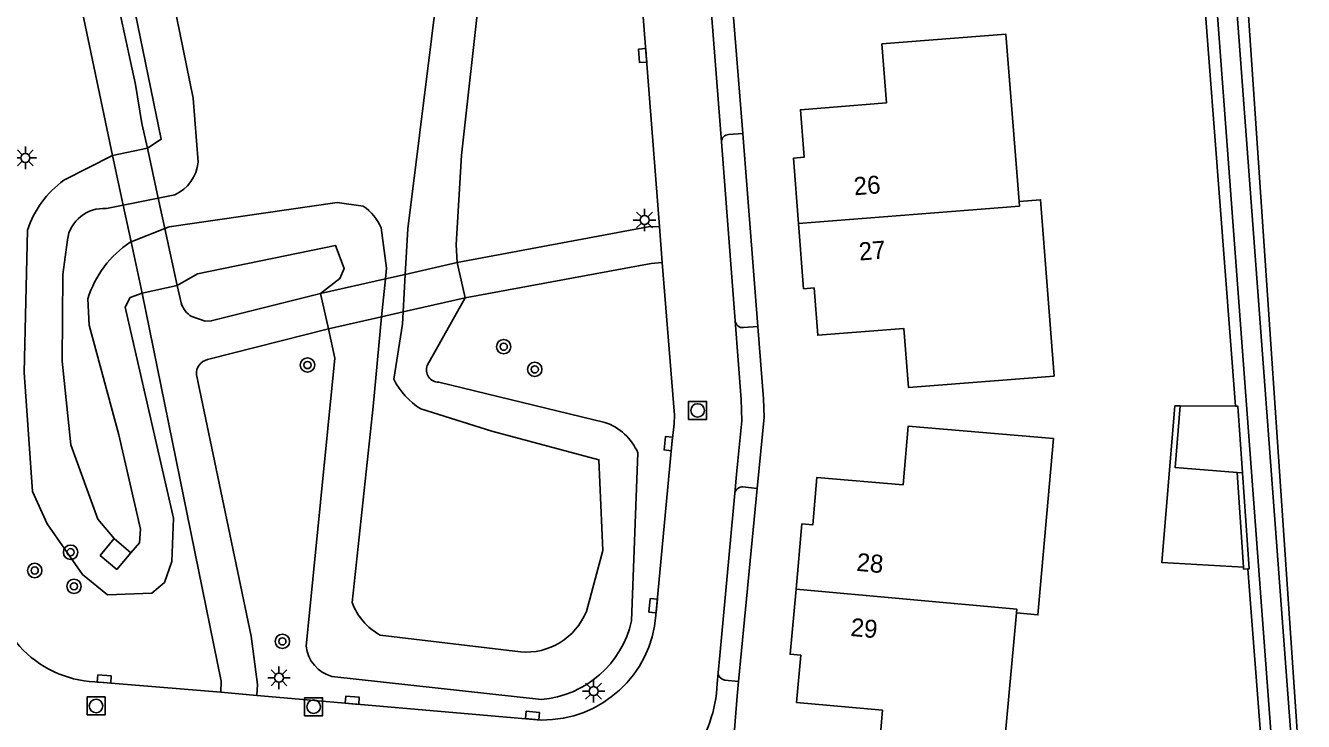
# Model space of a CAD drawing. Extents: x 124000 to 128010, y 398999 to 403000.
# Drawn here: x 126458.5 to 126529.5, y 400269.5 to 400308.1 of the extents above; entities that cross this region are included whole.
import ezdxf

# ---------------------------------------------------------------- set-up
doc = ezdxf.new("R2010")
doc.units = 0
for name, color, linetype in [('gg-afsc-erfafscheiding', 7, 'Continuous'), ('gg-afsc-muur', 7, 'Continuous'), ('gg-anno-huisnummerreeks BGT', 7, 'Continuous'), ('gg-bbg-bijgebouw', 7, 'Continuous'), ('gg-bbg-hoofdgebouw', 7, 'Continuous'), ('gg-bbg-luifel en loopbrug', 7, 'Continuous'), ('gg-bbg-tussenscheiding', 7, 'Continuous'), ('gg-knt-bovenkant onderkant talud', 7, 'Continuous'), ('gg-knt-verharding', 7, 'Continuous'), ('gg-knt-verharding nz', 7, 'Continuous'), ('gg-kntw-greppel-droge sloot', 7, 'Continuous'), ('gg-kntw-waterlijn', 7, 'Continuous'), ('gg-kwrk-kunstwerk niveau 01', 7, 'Continuous'), ('gg-kwrk-uitstroombak niveau min 01', 7, 'Continuous'), ('gt-symb-boom', 7, 'Continuous'), ('gt-symb-kolk', 7, 'Continuous'), ('gt-symb-lichtmast', 7, 'Continuous'), ('gt-symb-rioolschacht', 7, 'Continuous')]:
    doc.layers.add(name, color=color, linetype=linetype)

# ---------------------------------------------------------------- blocks, each defined once
blk = doc.blocks.new('gt0-KOLK')
at = {"layer": 'gt-symb-kolk'}
blk.add_lwpolyline([(0, 0), (0.375, 0), (0.375, 0.4), (-0.375, 0.4), (-0.375, 0), (0, 0)], dxfattribs=at)
blk = doc.blocks.new('gt0-RS')
at = {"layer": 'gt-symb-rioolschacht'}
blk.add_lwpolyline([(-0.5, -0.5), (0.5, -0.5), (0.5, 0.5), (-0.5, 0.5)], close=True, dxfattribs=at)
blk.add_circle((0, 0), 0.375, dxfattribs=at)
blk = doc.blocks.new('gt0-LMAST')
at = {"layer": 'gt-symb-lichtmast'}
for p, q in [((-0.182, 0.173), (-0.447, 0.438)), ((-0.005, 0.246), (-0.005, 0.621)), ((0.172, 0.173), (0.437, 0.438)), ((-0.255, -0.004), (-0.63, -0.004)), ((-0.182, -0.181), (-0.447, -0.446)), ((-0.005, -0.254), (-0.005, -0.629)), ((0.437, -0.446), (0.172, -0.181)), ((0.245, -0.004), (0.62, -0.004))]:
    blk.add_line(p, q, dxfattribs=at)
blk.add_circle((-0.005, -0.004), 0.25, dxfattribs=at)
blk = doc.blocks.new('gt0-BOOM')
at = {"layer": 'gt-symb-boom'}
for radius in [0.4, 0.2]:
    blk.add_circle((0, 0), radius, dxfattribs=at)

msp = doc.modelspace()

# ---------------------------------------------------------------- linework, layer by layer
at = {"layer": 'gg-afsc-erfafscheiding'}
for p, q in [((126525.724, 400286.981), (126523.639, 400314.243)), ((126527.412, 400264.914), (126526.416, 400277.935))]:
    msp.add_line(p, q, dxfattribs=at)
at = {"layer": 'gg-afsc-muur'}
msp.add_line((126526.168, 400278.028), (126525.813, 400283.292), dxfattribs=at)
at = {"layer": 'gg-bbg-bijgebouw'}
for p, q in [((126525.724, 400286.981), (126522.653, 400286.991)), ((126526.111, 400283.267), (126525.813, 400283.292))]:
    msp.add_line(p, q, dxfattribs=at)
for points in [[(126525.813, 400283.292), (126522.368, 400283.575), (126522.653, 400286.991)], [(126526.111, 400283.267), (126525.845, 400286.981), (126525.724, 400286.981)]]:
    msp.add_lwpolyline(points, dxfattribs=at)
at = {"layer": 'gg-bbg-hoofdgebouw'}
msp.add_line((126512.703, 400266.179), (126513.547, 400275.488), dxfattribs=at)
for points in [[(126513.699, 400298.349), (126512.967, 400307.654), (126506.069, 400307.128)], [(126501.435, 400297.133), (126501.152, 400300.759), (126501.744, 400300.814), (126501.545, 400303.453), (126506.32, 400303.831), (126506.069, 400307.128)], [(126515.653, 400288.648), (126514.889, 400298.455), (126513.699, 400298.349)], [(126515.653, 400288.648), (126507.554, 400288.01), (126507.298, 400291.293), (126502.506, 400290.92), (126502.301, 400293.552), (126501.717, 400293.507), (126501.435, 400297.133)], [(126501.3, 400276.812), (126501.629, 400280.431), (126502.233, 400280.376), (126502.459, 400283.018), (126507.249, 400282.609), (126507.539, 400285.876), (126515.614, 400285.175)], [(126513.547, 400275.488), (126514.745, 400275.382), (126515.614, 400285.175)], [(126501.321, 400270.501), (126501.56, 400273.137), (126500.971, 400273.193), (126501.3, 400276.812)], [(126501.321, 400270.501), (126506.107, 400270.078), (126505.823, 400266.791)]]:
    msp.add_lwpolyline(points, dxfattribs=at)
at = {"layer": 'gg-bbg-luifel en loopbrug'}
for points in [[(126522.317, 400286.563), (126522.357, 400286.992), (126522.653, 400286.991)], [(126522.317, 400286.563), (126521.636, 400278.284), (126526.168, 400278.028)], [(126526.111, 400283.267), (126526.492, 400277.939), (126526.416, 400277.935)], [(126526.416, 400277.935), (126526.175, 400277.921), (126526.168, 400278.028)]]:
    msp.add_lwpolyline(points, dxfattribs=at)
at = {"layer": 'gg-bbg-tussenscheiding'}
for points in [[(126501.435, 400297.133), (126513.719, 400298.09), (126513.699, 400298.349)], [(126501.3, 400276.812), (126513.566, 400275.697), (126513.547, 400275.488)]]:
    msp.add_lwpolyline(points, dxfattribs=at)
at = {"layer": 'gg-knt-bovenkant onderkant talud'}
for p, q in [((126463.314, 400300.915), (126460.609, 400299.545)), ((126480.805, 400289.246), (126482.909, 400292.994)), ((126490.679, 400286.08), (126481.447, 400288.306)), ((126492.155, 400275.049), (126492.511, 400284.378)), ((126475.507, 400271.963), (126487.146, 400270.684))]:
    msp.add_line(p, q, dxfattribs=at)
for points in [[(126486.465, 400227.695), (126489.11, 400228.062), (126526.255, 400224.34), (126529.79, 400261.6), (126529.702, 400263.546), (126529.318, 400266.473), (126526.292, 400310.882), (126526.467, 400312.133), (126527.053, 400313.758), (126527.204, 400314.94), (126525.857, 400333.467), (126524.143, 400355.311), (126522.628, 400356.817), (126519.424, 400400.628)], [(126482.462, 400294.957), (126482.404, 400295.945), (126482.714, 400300.927), (126484.7, 400318.915), (126486.77, 400331.939), (126486.901, 400336.272)], [(126466.451, 400328.628), (126466.759, 400327.92), (126466.23, 400326.675), (126463.802, 400322.628), (126462.346, 400320.915), (126462.553, 400318.723), (126466.007, 400301.814), (126465.259, 400301.315)], [(126458.582, 400296.765), (126458.408, 400288.851), (126458.861, 400282.234), (126459.674, 400280.432), (126461.647, 400277.62), (126463.039, 400276.49), (126465.495, 400276.58), (126466.209, 400277.182), (126466.61, 400278.345), (126466.71, 400280.764), (126464.014, 400292.474), (126464.295, 400293.022), (126464.952, 400293.266)], [(126466.902, 400293.687), (126468.039, 400294.344), (126475.699, 400295.912), (126476.195, 400294.623), (126475.953, 400294.069), (126474.877, 400293.244)], [(126475.311, 400291.285), (126475.67, 400289.639), (126474.076, 400273.638)]]:
    msp.add_lwpolyline(points, dxfattribs=at)
for centre, radius, start, end in [((126464.017, 400294.931), 5.736, 126.44984, 161.35583), ((126481.447, 400288.995), 0.689, 158.68028, 269.98421), ((126489.663, 400283.15), 3.102, 23.33321, 70.8802), ((126486.702, 400276.25), 5.584, 274.56462, 347.57522), ((126475.996, 400273.829), 1.929, 185.6881, 255.32831)]:
    msp.add_arc(centre, radius, start, end, dxfattribs=at)
at = {"layer": 'gg-knt-verharding'}
for p, q in [((126497.594, 400311.594), (126498.343, 400302.135)), ((126497.552, 400302.074), (126498.343, 400302.135)), ((126498.343, 400302.135), (126499.177, 400291.407)), ((126497.159, 400301.676), (126497.926, 400291.723)), ((126493.713, 400296.965), (126493.861, 400294.964)), ((126467.122, 400292.718), (126466.902, 400293.687)), ((126475.311, 400291.285), (126468.593, 400289.567)), ((126498.38, 400291.345), (126499.177, 400291.407)), ((126497.904, 400282.148), (126497.058, 400273.12)), ((126498.101, 400271.681), (126499.145, 400282.399)), ((126498.347, 400282.491), (126499.145, 400282.399)), ((126497.058, 400273.12), (126496.966, 400272.161)), ((126462.321, 400271.656), (126469.326, 400271.08)), ((126497.334, 400271.755), (126498.101, 400271.681)), ((126498.022, 400270.869), (126498.101, 400271.681)), ((126471.333, 400270.9), (126469.326, 400271.08)), ((126487.142, 400269.534), (126471.333, 400270.9)), ((126498.022, 400270.869), (126497.758, 400267.493))]:
    msp.add_line(p, q, dxfattribs=at)
for points in [[(126489.924, 400345.976), (126490.643, 400336.452), (126493.713, 400296.965)], [(126463.314, 400300.915), (126459.085, 400321.073), (126458.497, 400321.12)], [(126461.118, 400321.347), (126461.403, 400319.549), (126464.588, 400304.865), (126464.947, 400302.69), (126465.259, 400301.315)], [(126482.462, 400294.957), (126493.089, 400296.954), (126493.713, 400296.965)], [(126482.909, 400292.994), (126493.249, 400294.911), (126493.861, 400294.964)], [(126493.861, 400294.964), (126494.537, 400286.483), (126494.518, 400285.992), (126494.401, 400284.876), (126493.507, 400275.367)], [(126464.952, 400293.266), (126469.349, 400271.692), (126469.326, 400271.08)], [(126474.877, 400293.244), (126468.8, 400291.718), (126468.467, 400291.705), (126467.711, 400291.956)], [(126499.177, 400291.407), (126499.5, 400287.387), (126499.527, 400286.366), (126499.145, 400282.399)], [(126467.974, 400288.726), (126471.022, 400274.19), (126471.362, 400271.501), (126471.333, 400270.9)]]:
    msp.add_lwpolyline(points, dxfattribs=at)
for centre, radius, start, end in [((126497.548, 400301.685), 0.389, 89.45471, 181.26962), ((126468.494, 400293.17), 1.444, 198.22325, 237.18235), ((126498.338, 400291.757), 0.414, 184.65046, 275.78807), ((126468.76, 400288.795), 0.789, 102.24413, 185.04761), ((126498.303, 400282.091), 0.403, 83.70203, 171.7968), ((126462.613, 400277.66), 6.011, 176.85761, 267.2197), ((126487.226, 400275.832), 6.298, 269.23499, 355.77041), ((126497.392, 400272.177), 0.426, 182.15077, 262.2278)]:
    msp.add_arc(centre, radius, start, end, dxfattribs=at)
at = {"layer": 'gg-knt-verharding nz'}
for p, q in [((126497.159, 400301.676), (126496.357, 400311.873)), ((126496.966, 400272.161), (126496.919, 400271.563))]:
    msp.add_line(p, q, dxfattribs=at)
msp.add_lwpolyline([(126497.926, 400291.723), (126498.245, 400287.355), (126498.276, 400286.756), (126498.281, 400286.164), (126498.005, 400283.378), (126497.904, 400282.148)], dxfattribs=at)
msp.add_arc((126489.496, 400271.873), 7.43, 323.66618, 357.6091, dxfattribs=at)
at = {"layer": 'gg-kntw-greppel-droge sloot'}
for points in [[(126516.027, 400227.066), (126490.318, 400229.614), (126490.21, 400228.52), (126525.393, 400225.032), (126525.995, 400225.53), (126529.229, 400261.422), (126529.268, 400263.236), (126528.99, 400266.259), (126525.657, 400311.009), (126525.606, 400311.872), (126526.332, 400313.755), (126526.543, 400314.898), (126526.55, 400315.03), (126525.291, 400333.949), (126523.587, 400354.72), (126523.471, 400355.015), (126522.13, 400356.719), (126518.629, 400401.82)], [(126516.557, 400227.013), (126524.949, 400226.181), (126528.13, 400261.466), (126528.169, 400263.167), (126527.894, 400266.168), (126524.559, 400310.936), (126524.537, 400312.157), (126525.286, 400314.101), (126525.448, 400315.023), (126524.193, 400333.875), (126522.772, 400351.199)]]:
    msp.add_lwpolyline(points, dxfattribs=at)
at = {"layer": 'gg-kntw-waterlijn'}
for p, q in [((126465.856, 400298.541), (126463.907, 400298.146)), ((126466.777, 400298.728), (126465.856, 400298.541)), ((126463.907, 400298.146), (126462.978, 400297.958)), ((126464.343, 400296.108), (126466.219, 400296.858)), ((126464.298, 400296.09), (126464.343, 400296.108)), ((126478.478, 400294.057), (126478.254, 400291.947)), ((126479.46, 400292.218), (126479.581, 400294.306)), ((126478.181, 400274.256), (126485.979, 400273.318))]:
    msp.add_line(p, q, dxfattribs=at)
for points in [[(126479.581, 400294.306), (126479.728, 400296.842), (126481.688, 400312.622), (126484.83, 400334.227), (126484.451, 400335.449), (126483.747, 400336.236), (126482.407, 400336.229), (126472.796, 400330.082)], [(126468.966, 400330.422), (126469.189, 400329.839), (126469.25, 400328.48), (126469.177, 400327.659), (126465.403, 400321.616), (126464.898, 400320.466), (126464.862, 400318.452), (126467.785, 400304.103), (126468.071, 400300.539)], [(126466.219, 400296.858), (126466.453, 400296.952), (126475.799, 400298.293), (126477.251, 400298.098)], [(126478.239, 400296.888), (126478.541, 400294.645), (126478.478, 400294.057)], [(126460.801, 400296.22), (126460.558, 400294.305), (126460.514, 400289.481), (126460.988, 400284.826), (126462.492, 400280.695), (126463.397, 400279.629)], [(126464.322, 400278.833), (126464.815, 400279.383), (126464.868, 400280.141), (126463.671, 400285.39), (126462.021, 400291.476), (126461.943, 400292.945)], [(126478.254, 400291.947), (126477.794, 400286.96), (126476.622, 400276.072)], [(126478.947, 400288.473), (126479.42, 400291.535), (126479.46, 400292.218)], [(126489.651, 400275.571), (126490.564, 400278.961), (126490.34, 400284.004), (126484.392, 400285.584), (126480.445, 400286.824)]]:
    msp.add_lwpolyline(points, dxfattribs=at)
for centre, radius, start, end in [((126465.866, 400300.746), 2.214, 294.28267, 354.62402), ((126462.802, 400295.946), 2.02, 85.00362, 172.20036), ((126475.742, 400295.858), 2.701, 22.42455, 56.04072), ((126467.461, 400291.267), 5.767, 123.25844, 163.08926), ((126482.724, 400290.399), 4.24, 207.02242, 237.48343), ((126479.895, 400277.304), 3.497, 200.6346, 240.65627), ((126486.281, 400276.945), 3.639, 265.23823, 337.82517)]:
    msp.add_arc(centre, radius, start, end, dxfattribs=at)
at = {"layer": 'gg-kwrk-kunstwerk niveau 01'}
for p, q in [((126465.259, 400301.315), (126463.314, 400300.915)), ((126465.259, 400301.315), (126465.856, 400298.541)), ((126463.907, 400298.146), (126463.314, 400300.915)), ((126465.856, 400298.541), (126466.219, 400296.858)), ((126464.343, 400296.108), (126463.907, 400298.146)), ((126466.219, 400296.858), (126466.902, 400293.687)), ((126464.952, 400293.266), (126464.343, 400296.108)), ((126482.462, 400294.957), (126479.581, 400294.306)), ((126482.909, 400292.994), (126482.462, 400294.957)), ((126478.478, 400294.057), (126474.877, 400293.244)), ((126479.581, 400294.306), (126478.478, 400294.057)), ((126464.952, 400293.266), (126466.902, 400293.687)), ((126474.877, 400293.244), (126475.311, 400291.285)), ((126479.46, 400292.218), (126482.909, 400292.994)), ((126475.311, 400291.285), (126478.254, 400291.947)), ((126478.254, 400291.947), (126479.46, 400292.218))]:
    msp.add_line(p, q, dxfattribs=at)
at = {"layer": 'gg-kwrk-uitstroombak niveau min 01'}
msp.add_line((126464.322, 400278.833), (126463.397, 400279.629), dxfattribs=at)
msp.add_lwpolyline([(126463.397, 400279.629), (126462.626, 400278.685), (126463.546, 400277.904), (126464.322, 400278.833)], dxfattribs=at)

# ---------------------------------------------------------------- block references
at = {"layer": 'gt-symb-boom'}
for p in [(126485.052, 400290.286), (126474.149, 400289.267), (126486.78, 400289.026), (126460.981, 400278.86), (126458.987, 400277.846), (126461.169, 400276.967), (126472.752, 400273.908)]:
    msp.add_blockref('gt0-BOOM', p, dxfattribs=at)
at = {"layer": 'gt-symb-kolk'}
for p, rotation in [((126492.976, 400306.483), 94.43460185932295), ((126494.401, 400284.876), 84.01718369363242), ((126493.559, 400275.874), 84.6579847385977), ((126462.838, 400271.616), -4.726113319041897), ((126476.62, 400270.434), -4.8393667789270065), ((126486.636, 400269.586), -5.868775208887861)]:
    msp.add_blockref('gt0-KOLK', p, dxfattribs=dict(at, rotation=rotation))
at = {"layer": 'gt-symb-lichtmast'}
for p in [(126458.473, 400300.783), (126492.886, 400297.33), (126472.569, 400271.887), (126490.054, 400271.144)]:
    msp.add_blockref('gt0-LMAST', p, dxfattribs=at)
at = {"layer": 'gt-symb-rioolschacht'}
for p in [(126495.83, 400286.743), (126462.396, 400270.316), (126474.487, 400270.275)]:
    msp.add_blockref('gt0-RS', p, dxfattribs=at)

# ---------------------------------------------------------------- texts
at = {"layer": 'gg-anno-huisnummerreeks BGT'}
for s, rotation, p in [('26', 4.5, (126504.545, 400298.698)), ('27', 4.5, (126504.828, 400295.072)), ('28', 354.8, (126504.629, 400277.831)), ('29', 354.8, (126504.3, 400274.212))]:
    msp.add_text(s, height=1, rotation=rotation, dxfattribs=at).set_placement(p)

doc.saveas('drawing.dxf')
